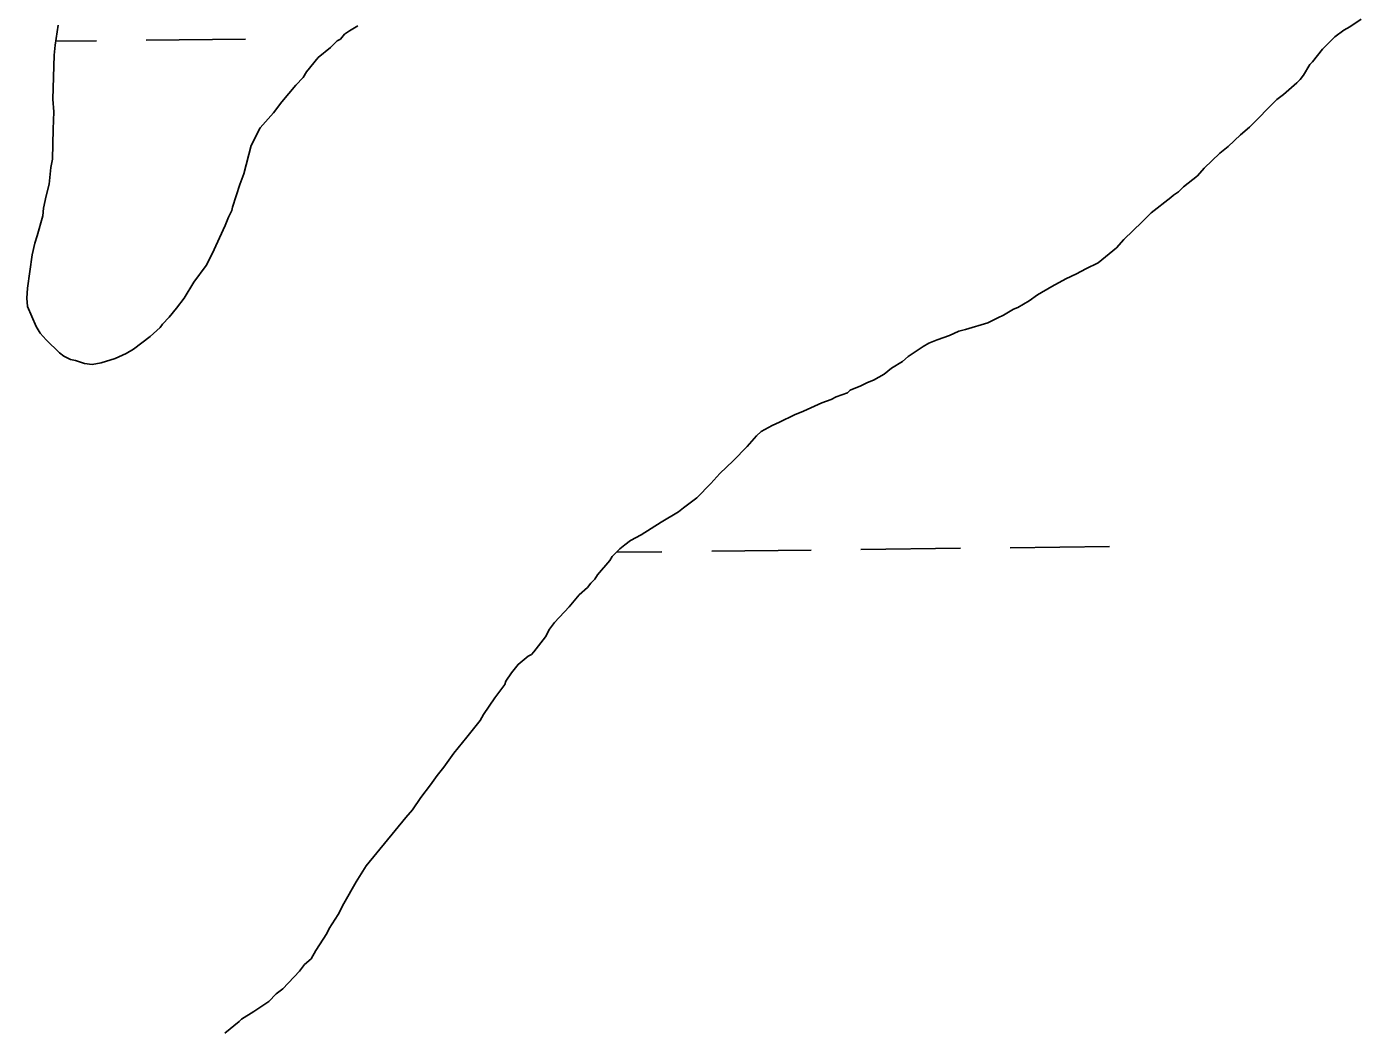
# Model space of a CAD drawing. Extents: x 3684037 to 3722149, y 433263 to 459021.
# Drawn here: x 3690506.4 to 3690935.7, y 447028.8 to 447352.7 of the extents above; entities that cross this region are included whole.
import ezdxf

# ---------------------------------------------------------------- set-up
doc = ezdxf.new("R2010")
doc.units = 0
doc.layers.add('V-TOPO-SHOR', color=7, linetype='Continuous')
doc.layers.add('V-WETL-SWMP', color=7, linetype='Continuous')

msp = doc.modelspace()

# ---------------------------------------------------------------- linework, layer by layer
at = {"layer": 'V-TOPO-SHOR'}
for p, q in [((3690515.51, 447346.74), (3690516.54, 447353.18)), ((3690612.94, 447352.99), (3690610.27, 447351.36)), ((3690930.12, 447351.58), (3690931.99, 447352.66)), ((3690606.27, 447348.12), (3690604.15, 447345.97)), ((3690607.34, 447348.67), (3690606.27, 447348.12)), ((3690608.67, 447350.28), (3690607.34, 447348.67)), ((3690610.27, 447351.36), (3690608.67, 447350.28)), ((3690923.2, 447345.38), (3690927.19, 447349.42)), ((3690927.19, 447349.42), (3690930.12, 447351.58)), ((3690515.27, 447343.53), (3690515.51, 447346.74)), ((3690604.15, 447345.97), (3690600.15, 447342.73)), ((3690920.01, 447341.34), (3690923.2, 447345.38)), ((3690514.82, 447329.34), (3690515.27, 447343.53)), ((3690600.15, 447342.73), (3690596.43, 447338.15)), ((3690917.09, 447337.04), (3690919.21, 447340.53)), ((3690919.21, 447340.53), (3690920.01, 447341.34)), ((3690595.37, 447336.27), (3690592.98, 447333.85)), ((3690596.43, 447338.15), (3690595.37, 447336.27)), ((3690914.97, 447334.61), (3690916.03, 447335.69)), ((3690916.03, 447335.69), (3690917.09, 447337.04)), ((3690592.98, 447333.85), (3690588.46, 447328.46)), ((3690908.58, 447329.22), (3690910.71, 447330.84)), ((3690910.71, 447330.84), (3690914.97, 447334.61)), ((3690515.12, 447325.32), (3690514.82, 447329.34)), ((3690588.46, 447328.46), (3690585.8, 447324.97)), ((3690899.8, 447320.33), (3690908.58, 447329.22)), ((3690514.88, 447319.7), (3690515.12, 447325.32)), ((3690585.8, 447324.97), (3690581.55, 447320.12)), ((3690514.68, 447310.06), (3690514.88, 447319.7)), ((3690581.55, 447320.12), (3690578.64, 447314.48)), ((3690892.87, 447314.12), (3690896.87, 447317.9)), ((3690896.87, 447317.9), (3690899.8, 447320.33)), ((3690578.64, 447314.48), (3690576.29, 447305.36)), ((3690890.21, 447311.97), (3690892.87, 447314.12)), ((3690514.16, 447307.38), (3690514.68, 447310.06)), ((3690885.15, 447307.11), (3690890.21, 447311.97)), ((3690513.66, 447302.02), (3690514.16, 447307.38)), ((3690576.29, 447305.36), (3690574.97, 447301.87)), ((3690883.03, 447304.69), (3690885.15, 447307.11)), ((3690512.61, 447298.26), (3690513.66, 447302.02)), ((3690574.97, 447301.87), (3690572.61, 447294.63)), ((3690876.9, 447299.57), (3690878.5, 447301.18)), ((3690878.5, 447301.18), (3690883.03, 447304.69)), ((3690511.83, 447294.24), (3690512.61, 447298.26)), ((3690868.11, 447292.82), (3690874.5, 447297.67)), ((3690874.5, 447297.67), (3690875.3, 447298.48)), ((3690875.3, 447298.48), (3690876.9, 447299.57)), ((3690511.58, 447291.83), (3690511.83, 447294.24)), ((3690572.35, 447293.55), (3690571.29, 447291.41)), ((3690572.61, 447294.63), (3690572.35, 447293.55)), ((3690865.18, 447289.85), (3690868.11, 447292.82)), ((3690509.75, 447285.39), (3690511.58, 447291.83)), ((3690570.24, 447288.72), (3690566.01, 447279.59)), ((3690571.29, 447291.41), (3690570.24, 447288.72)), ((3690859.33, 447284.19), (3690865.18, 447289.85)), ((3690508.96, 447282.98), (3690509.75, 447285.39)), ((3690856.93, 447281.5), (3690859.33, 447284.19)), ((3690508.18, 447279.22), (3690508.96, 447282.98)), ((3690566.01, 447279.59), (3690564.16, 447275.83)), ((3690851.08, 447276.64), (3690856.93, 447281.5)), ((3690506.64, 447268.5), (3690508.18, 447279.22)), ((3690564.16, 447275.83), (3690560.18, 447270.45)), ((3690847.07, 447274.74), (3690851.08, 447276.64)), ((3690836.13, 447269.05), (3690840.67, 447271.49)), ((3690840.67, 447271.49), (3690844.14, 447273.12)), ((3690844.14, 447273.12), (3690847.07, 447274.74)), ((3690506.39, 447265.29), (3690506.64, 447268.5)), ((3690560.18, 447270.45), (3690557, 447265.34)), ((3690831.59, 447266.34), (3690836.13, 447269.05)), ((3690506.68, 447262.61), (3690506.39, 447265.29)), ((3690509.4, 447256.2), (3690506.68, 447262.61)), ((3690554.61, 447262.11), (3690552.22, 447259.15)), ((3690557, 447265.34), (3690554.61, 447262.11)), ((3690823.86, 447261.74), (3690825.19, 447262.29)), ((3690825.19, 447262.29), (3690828.93, 447264.45)), ((3690828.93, 447264.45), (3690831.59, 447266.34)), ((3690552.22, 447259.15), (3690550.09, 447257)), ((3690815.59, 447257.41), (3690818.79, 447259.03)), ((3690818.79, 447259.03), (3690820.66, 447259.85)), ((3690820.66, 447259.85), (3690823.86, 447261.74)), ((3690510.75, 447254.07), (3690509.4, 447256.2)), ((3690512.64, 447251.94), (3690510.75, 447254.07)), ((3690549.29, 447255.92), (3690546.1, 447252.96)), ((3690550.09, 447257), (3690549.29, 447255.92)), ((3690803.29, 447253.31), (3690806.23, 447254.67)), ((3690806.23, 447254.67), (3690808.37, 447255.22)), ((3690808.37, 447255.22), (3690815.59, 447257.41)), ((3690516.95, 447247.68), (3690512.64, 447251.94)), ((3690546.1, 447252.96), (3690540.77, 447248.91)), ((3690789.95, 447246.53), (3690794.75, 447249.78)), ((3690794.75, 447249.78), (3690796.62, 447250.86)), ((3690796.62, 447250.86), (3690799.29, 447251.95)), ((3690799.29, 447251.95), (3690803.29, 447253.31)), ((3690518.29, 447246.62), (3690516.95, 447247.68)), ((3690520.44, 447245.56), (3690518.29, 447246.62)), ((3690522.05, 447245.31), (3690520.44, 447245.56)), ((3690525, 447244.25), (3690522.05, 447245.31)), ((3690534.9, 447245.92), (3690530.35, 447244.56)), ((3690538.37, 447247.55), (3690534.9, 447245.92)), ((3690540.77, 447248.91), (3690538.37, 447247.55)), ((3690784.62, 447242.75), (3690788.09, 447244.91)), ((3690788.09, 447244.91), (3690789.95, 447246.53)), ((3690527.41, 447244), (3690525, 447244.25)), ((3690530.35, 447244.56), (3690527.41, 447244)), ((3690778.75, 447238.96), (3690782.22, 447240.86)), ((3690782.22, 447240.86), (3690784.62, 447242.75)), ((3690771.28, 447235.7), (3690774.75, 447237.07)), ((3690774.75, 447237.07), (3690776.88, 447238.15)), ((3690776.88, 447238.15), (3690778.75, 447238.96)), ((3690762.2, 447231.63), (3690765.14, 447232.72)), ((3690765.14, 447232.72), (3690766.74, 447233.53)), ((3690766.74, 447233.53), (3690770.48, 447234.9)), ((3690770.48, 447234.9), (3690771.28, 447235.7)), ((3690748.58, 447225.39), (3690753.39, 447227.83)), ((3690753.39, 447227.83), (3690756.33, 447228.92)), ((3690756.33, 447228.92), (3690762.2, 447231.63)), ((3690742.71, 447222.4), (3690746.18, 447224.3)), ((3690746.18, 447224.3), (3690748.58, 447225.39)), ((3690738.19, 447217.55), (3690741.11, 447221.05)), ((3690741.11, 447221.05), (3690742.71, 447222.4)), ((3690733.67, 447212.97), (3690738.19, 447217.55)), ((3690729.41, 447208.93), (3690733.67, 447212.97)), ((3690726.48, 447205.7), (3690729.41, 447208.93)), ((3690721.96, 447201.12), (3690726.48, 447205.7)), ((3690716.1, 447196.53), (3690717.7, 447197.88)), ((3690717.7, 447197.88), (3690721.96, 447201.12)), ((3690710.5, 447193.28), (3690716.1, 447196.53)), ((3690700.63, 447187.33), (3690704.1, 447189.22)), ((3690704.1, 447189.22), (3690710.5, 447193.28)), ((3690697.17, 447184.63), (3690698.76, 447185.98)), ((3690698.76, 447185.98), (3690700.63, 447187.33)), ((3690689.99, 447176.28), (3690693.98, 447180.86)), ((3690693.98, 447180.86), (3690694.77, 447182.2)), ((3690694.77, 447182.2), (3690697.17, 447184.63)), ((3690689.2, 447174.94), (3690689.99, 447176.28)), ((3690684.14, 447169.82), (3690686.8, 447172.24)), ((3690686.8, 447172.24), (3690687.87, 447173.59)), ((3690687.87, 447173.59), (3690689.2, 447174.94)), ((3690680.95, 447166.05), (3690684.14, 447169.82)), ((3690676.16, 447160.93), (3690680.95, 447166.05)), ((3690674.57, 447158.78), (3690676.16, 447160.93)), ((3690669.53, 447151.52), (3690673.25, 447156.36)), ((3690673.25, 447156.36), (3690674.57, 447158.78)), ((3690667.67, 447150.17), (3690668.73, 447150.71)), ((3690668.73, 447150.71), (3690669.53, 447151.52)), ((3690662.34, 447144.78), (3690664.47, 447147.47)), ((3690664.47, 447147.47), (3690667.67, 447150.17)), ((3690660.23, 447141.02), (3690660.49, 447142.09)), ((3690660.49, 447142.09), (3690662.34, 447144.78)), ((3690657.04, 447136.71), (3690660.23, 447141.02)), ((3690653.33, 447131.33), (3690657.04, 447136.71)), ((3690648.02, 447124.07), (3690652.27, 447129.45)), ((3690652.27, 447129.45), (3690653.33, 447131.33)), ((3690643.77, 447118.96), (3690648.02, 447124.07)), ((3690640.58, 447114.38), (3690643.77, 447118.96)), ((3690638.46, 447111.69), (3690640.58, 447114.38)), ((3690633.15, 447104.7), (3690636.33, 447108.73)), ((3690636.33, 447108.73), (3690638.46, 447111.69)), ((3690630.49, 447100.67), (3690633.15, 447104.7)), ((3690628.37, 447098.24), (3690630.49, 447100.67)), ((3690615.61, 447082.63), (3690628.37, 447098.24)), ((3690612.43, 447077.52), (3690615.61, 447082.63)), ((3690608.46, 447070.54), (3690612.43, 447077.52)), ((3690606.61, 447067.04), (3690608.46, 447070.54)), ((3690603.69, 447062.47), (3690606.61, 447067.04)), ((3690599.45, 447055.48), (3690602.9, 447060.86)), ((3690602.9, 447060.86), (3690603.69, 447062.47)), ((3690595.73, 447050.91), (3690597.87, 447052.8)), ((3690597.87, 447052.8), (3690599.45, 447055.48)), ((3690588.82, 447043.1), (3690594.14, 447048.76)), ((3690594.14, 447048.76), (3690595.73, 447050.91)), ((3690579.5, 447035.81), (3690584.3, 447039.06)), ((3690584.3, 447039.06), (3690586.69, 447041.48)), ((3690586.69, 447041.48), (3690588.82, 447043.1)), ((3690575.5, 447033.38), (3690579.5, 447035.81)), ((3690570.17, 447028.79), (3690574.7, 447032.57)), ((3690574.7, 447032.57), (3690575.5, 447033.38))]:
    msp.add_line(p, q, dxfattribs=at)
at = {"layer": 'V-WETL-SWMP'}
for p, q in [((3690515.71, 447347.97), (3690528.83, 447348.13)), ((3690544.83, 447348.31), (3690576.83, 447348.69)), ((3690774.75, 447184.48), (3690806.75, 447184.85)), ((3690822.75, 447185.04), (3690854.75, 447185.41)), ((3690696.11, 447183.56), (3690710.76, 447183.73)), ((3690726.76, 447183.92), (3690758.75, 447184.29))]:
    msp.add_line(p, q, dxfattribs=at)
for points in [[(3690612.94, 447352.99), (3690610.27, 447351.36), (3690608.67, 447350.28), (3690607.34, 447348.67), (3690606.27, 447348.12), (3690604.15, 447345.97), (3690600.15, 447342.73), (3690596.43, 447338.15), (3690595.37, 447336.27), (3690592.98, 447333.85), (3690588.46, 447328.46), (3690585.8, 447324.97), (3690581.55, 447320.12), (3690578.64, 447314.48), (3690576.29, 447305.36), (3690574.97, 447301.87), (3690572.61, 447294.63), (3690572.35, 447293.55), (3690571.29, 447291.41), (3690570.24, 447288.72), (3690566.01, 447279.59), (3690564.16, 447275.83), (3690560.18, 447270.45), (3690557, 447265.34), (3690554.61, 447262.11), (3690552.22, 447259.15), (3690550.09, 447257), (3690549.29, 447255.92), (3690546.1, 447252.96), (3690540.77, 447248.91), (3690538.37, 447247.55), (3690534.9, 447245.92), (3690530.35, 447244.56), (3690527.41, 447244), (3690525, 447244.25), (3690522.05, 447245.31), (3690520.44, 447245.56), (3690518.29, 447246.62), (3690516.95, 447247.68), (3690512.64, 447251.94), (3690510.75, 447254.07), (3690509.4, 447256.2), (3690506.68, 447262.61), (3690506.39, 447265.29), (3690506.64, 447268.5), (3690508.18, 447279.22), (3690508.96, 447282.98), (3690509.75, 447285.39), (3690511.58, 447291.83), (3690511.83, 447294.24), (3690512.61, 447298.26), (3690513.66, 447302.02), (3690514.16, 447307.38), (3690514.68, 447310.06), (3690514.88, 447319.7), (3690515.12, 447325.32), (3690514.82, 447329.34), (3690515.27, 447343.53), (3690515.51, 447346.74), (3690516.54, 447353.18)], [(3690660.49, 447142.09), (3690662.34, 447144.78), (3690664.47, 447147.47), (3690667.67, 447150.17), (3690668.73, 447150.71), (3690669.53, 447151.52), (3690673.25, 447156.36), (3690674.57, 447158.78), (3690676.16, 447160.93), (3690680.95, 447166.05), (3690684.14, 447169.82), (3690686.8, 447172.24), (3690687.87, 447173.59), (3690689.2, 447174.94), (3690689.99, 447176.28), (3690693.98, 447180.86), (3690694.77, 447182.2), (3690697.17, 447184.63), (3690698.76, 447185.98), (3690700.63, 447187.33), (3690704.1, 447189.22), (3690710.5, 447193.28), (3690716.1, 447196.53), (3690717.7, 447197.88), (3690721.96, 447201.12), (3690726.48, 447205.7), (3690729.41, 447208.93), (3690733.67, 447212.97), (3690738.19, 447217.55), (3690741.11, 447221.05), (3690742.71, 447222.4), (3690746.18, 447224.3), (3690748.58, 447225.39), (3690753.39, 447227.83), (3690756.33, 447228.92), (3690762.2, 447231.63), (3690765.14, 447232.72), (3690766.74, 447233.53), (3690770.48, 447234.9), (3690771.28, 447235.7), (3690774.75, 447237.07), (3690776.88, 447238.15), (3690778.75, 447238.96), (3690782.22, 447240.86), (3690784.62, 447242.75), (3690788.09, 447244.91), (3690789.95, 447246.53), (3690794.75, 447249.78), (3690796.62, 447250.86), (3690799.29, 447251.95), (3690803.29, 447253.31), (3690806.23, 447254.67), (3690808.37, 447255.22), (3690815.59, 447257.41), (3690818.79, 447259.03), (3690820.66, 447259.85), (3690823.86, 447261.74), (3690825.19, 447262.29), (3690828.93, 447264.45), (3690831.59, 447266.34), (3690836.13, 447269.05), (3690840.67, 447271.49), (3690844.14, 447273.12), (3690847.07, 447274.74), (3690851.08, 447276.64), (3690856.93, 447281.5), (3690859.33, 447284.19), (3690865.18, 447289.85), (3690868.11, 447292.82), (3690874.5, 447297.67), (3690875.3, 447298.48), (3690876.9, 447299.57), (3690878.5, 447301.18), (3690883.03, 447304.69), (3690885.15, 447307.11), (3690890.21, 447311.97), (3690892.87, 447314.12), (3690896.87, 447317.9), (3690899.8, 447320.33), (3690908.58, 447329.22), (3690910.71, 447330.84), (3690914.97, 447334.61), (3690916.03, 447335.69), (3690917.09, 447337.04), (3690919.21, 447340.53), (3690920.01, 447341.34), (3690923.2, 447345.38), (3690927.19, 447349.42), (3690930.12, 447351.58), (3690931.99, 447352.66), (3690935.72, 447355.1)], [(3690570.17, 447028.79), (3690574.7, 447032.57), (3690575.5, 447033.38), (3690579.5, 447035.81), (3690584.3, 447039.06), (3690586.69, 447041.48), (3690588.82, 447043.1), (3690594.14, 447048.76), (3690595.73, 447050.91), (3690597.87, 447052.8), (3690599.45, 447055.48), (3690602.9, 447060.86), (3690603.69, 447062.47), (3690606.61, 447067.04), (3690608.46, 447070.54), (3690612.43, 447077.52), (3690615.61, 447082.63), (3690628.37, 447098.24), (3690630.49, 447100.67), (3690633.15, 447104.7), (3690636.33, 447108.73), (3690638.46, 447111.69), (3690640.58, 447114.38), (3690643.77, 447118.96), (3690648.02, 447124.07), (3690652.27, 447129.45), (3690653.33, 447131.33), (3690657.04, 447136.71), (3690660.23, 447141.02), (3690660.49, 447142.09)]]:
    msp.add_lwpolyline(points, dxfattribs=at)

doc.saveas('drawing.dxf')
